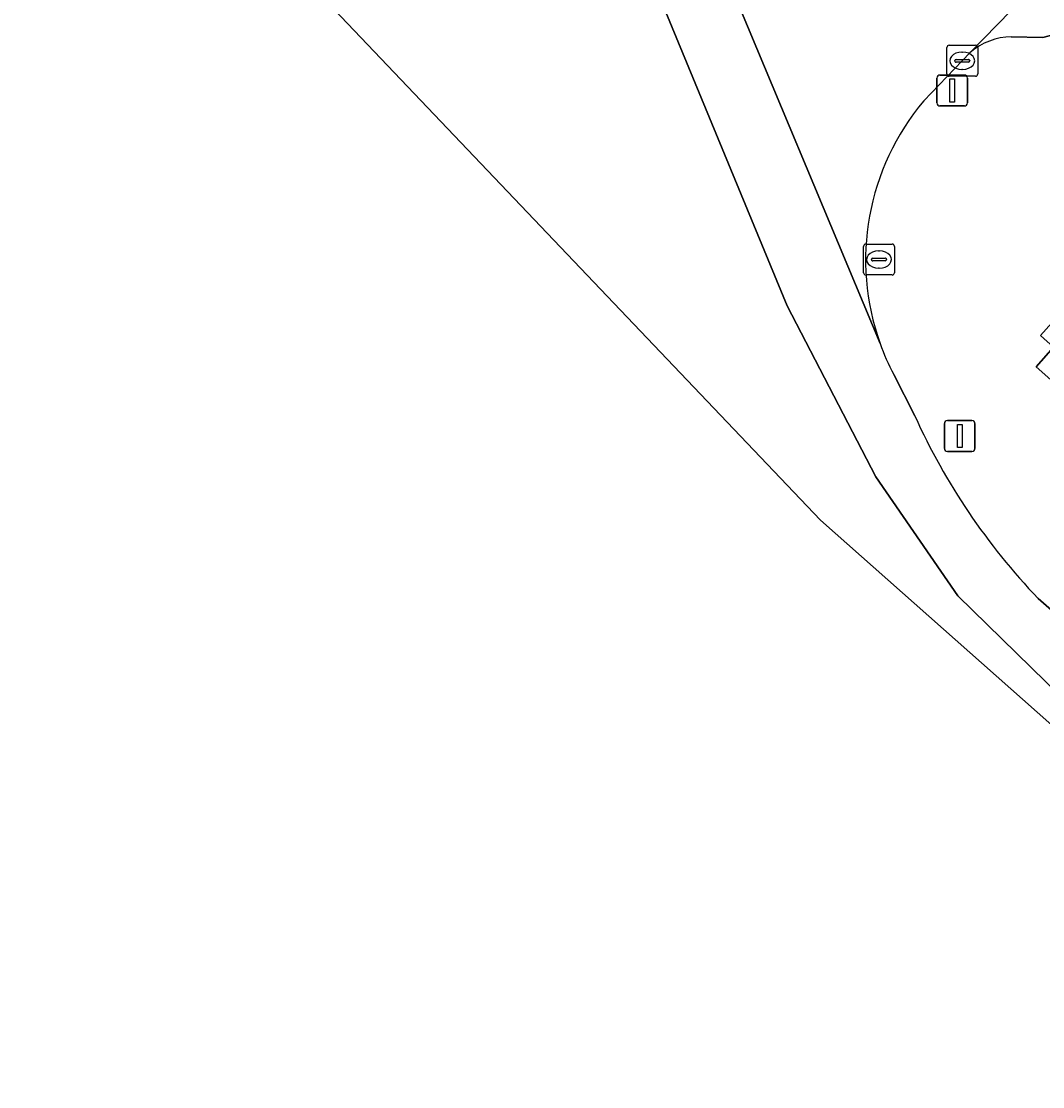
# Model space of a CAD drawing. Extents: x 162803 to 163818, y 381639 to 382475.
# Drawn here: x 162811.83 to 162844.86, y 381995.94 to 382030.39 of the extents above; entities that cross this region are included whole.
import ezdxf

# ---------------------------------------------------------------- set-up
doc = ezdxf.new("R2010")
doc.units = 0
for name, color, linetype in [('IMGEO_Brandkraan', 7, 'Continuous'), ('IMGEO_Kolk', 7, 'Continuous'), ('IMGEO_Lichtmast', 7, 'Continuous'), ('IMGEO_Pand', 7, 'Continuous'), ('IMGEO_Parkeervlak_open', 7, 'Continuous'), ('IMGEO_Rijbaan_lokaal_gesloten', 7, 'Continuous'), ('IMGEO_Voetpad_open', 7, 'Continuous')]:
    doc.layers.add(name, color=color, linetype=linetype)

msp = doc.modelspace()

# ---------------------------------------------------------------- linework, layer by layer
at = {"layer": 'IMGEO_Brandkraan'}
for p, q in [((162839.065, 382022.262), (162839.065, 382023.114)), ((162839.14, 382023.188), (162839.992, 382023.188)), ((162840.066, 382023.114), (162840.066, 382022.262)), ((162839.324, 382022.682), (162839.324, 382022.694)), ((162839.367, 382022.731), (162839.765, 382022.731)), ((162839.553, 382022.968), (162839.578, 382022.968)), ((162839.808, 382022.694), (162839.808, 382022.682)), ((162839.762, 382022.645), (162839.364, 382022.645)), ((162839.576, 382022.408), (162839.551, 382022.408)), ((162839.992, 382022.188), (162839.14, 382022.188))]:
    msp.add_line(p, q, dxfattribs=at)
for points in [[(162839.065, 382022.262), (162839.065, 382023.114)], [(162839.14, 382023.188), (162839.992, 382023.188)], [(162840.066, 382023.114), (162840.066, 382022.262)], [(162839.992, 382022.188), (162839.14, 382022.188)]]:
    msp.add_lwpolyline(points, dxfattribs=at)
for centre, radius, start, end in [((162839.142, 382023.112), 0.0765, 91.552, 178.448), ((162839.142, 382023.112), 0.0765, 91.552, 178.448), ((162839.99, 382023.112), 0.0765, 1.552, 88.448), ((162839.99, 382023.112), 0.0765, 1.552, 88.448), ((162839.364, 382022.691), 0.0403, 85.8775, 175.7526), ((162839.361, 382022.681), 0.0366, 178.938, 274.7102), ((162839.765, 382022.688), 0.043, 264.8664, 352.4533), ((162839.769, 382022.693), 0.0386, 1.7309, 96.639), ((162839.142, 382022.264), 0.0765, 181.552, 268.448), ((162839.142, 382022.264), 0.0765, 181.552, 268.448), ((162839.99, 382022.264), 0.0765, 271.552, 358.448), ((162839.99, 382022.264), 0.0765, 271.552, 358.448)]:
    msp.add_arc(centre, radius, start, end, dxfattribs=at)
for centre, major_axis, ratio, start_param, end_param in [((162839.552, 382022.688), (-0.387, 0.002), 0.722429, 4.712389, 7.853982), ((162839.577, 382022.688), (-0.39, 0.002), 0.717154, 1.570796, 4.712389)]:
    msp.add_ellipse(centre, major_axis=major_axis, ratio=ratio, start_param=start_param, end_param=end_param, dxfattribs=at)
at = {"layer": 'IMGEO_Kolk'}
for p, q in [((162841.833, 382029.615), (162842.685, 382029.615)), ((162841.758, 382028.689), (162841.758, 382029.541)), ((162842.246, 382029.395), (162842.271, 382029.395)), ((162842.759, 382029.541), (162842.759, 382028.689)), ((162842.017, 382029.109), (162842.017, 382029.121)), ((162842.455, 382029.072), (162842.057, 382029.072)), ((162842.06, 382029.158), (162842.458, 382029.158)), ((162842.501, 382029.121), (162842.501, 382029.109)), ((162842.685, 382028.615), (162841.833, 382028.615)), ((162842.269, 382028.835), (162842.244, 382028.835))]:
    msp.add_line(p, q, dxfattribs=at)
for points in [[(162841.833, 382029.615), (162842.685, 382029.615)], [(162841.758, 382028.689), (162841.758, 382029.541)], [(162842.759, 382029.541), (162842.759, 382028.689)], [(162842.685, 382028.615), (162841.833, 382028.615)]]:
    msp.add_lwpolyline(points, dxfattribs=at)
for centre, radius, start, end in [((162841.835, 382029.539), 0.0765, 91.552, 178.448), ((162841.835, 382029.539), 0.0765, 91.552, 178.448), ((162842.683, 382029.539), 0.0765, 1.552, 88.448), ((162842.683, 382029.539), 0.0765, 1.552, 88.448), ((162842.057, 382029.118), 0.0403, 85.8775, 175.7526), ((162842.054, 382029.108), 0.0366, 178.938, 274.7102), ((162842.458, 382029.115), 0.043, 264.8664, 352.4533), ((162842.462, 382029.12), 0.0386, 1.7309, 96.639), ((162841.835, 382028.691), 0.0765, 181.552, 268.448), ((162841.835, 382028.691), 0.0765, 181.552, 268.448), ((162842.683, 382028.691), 0.0765, 271.552, 358.448), ((162842.683, 382028.691), 0.0765, 271.552, 358.448)]:
    msp.add_arc(centre, radius, start, end, dxfattribs=at)
for centre, major_axis, ratio, start_param, end_param in [((162842.245, 382029.115), (-0.387, 0.002), 0.722429, 4.712389, 7.853982), ((162842.27, 382029.115), (-0.39, 0.002), 0.717154, 1.570796, 4.712389)]:
    msp.add_ellipse(centre, major_axis=major_axis, ratio=ratio, start_param=start_param, end_param=end_param, dxfattribs=at)
at = {"layer": 'IMGEO_Lichtmast'}
for p, q in [((162841.436, 382027.754), (162841.436, 382028.554)), ((162841.436, 382028.554), (162841.436, 382027.754)), ((162841.536, 382028.654), (162842.326, 382028.654)), ((162842.326, 382028.654), (162841.536, 382028.654)), ((162842.426, 382028.554), (162842.426, 382027.754)), ((162842.426, 382027.754), (162842.426, 382028.554)), ((162842.326, 382027.654), (162841.536, 382027.654)), ((162841.536, 382027.654), (162842.326, 382027.654)), ((162841.68, 382016.582), (162841.68, 382017.382)), ((162841.68, 382017.382), (162841.68, 382016.582)), ((162841.78, 382017.482), (162842.57, 382017.482)), ((162842.57, 382017.482), (162841.78, 382017.482)), ((162842.67, 382017.382), (162842.67, 382016.582)), ((162842.67, 382016.582), (162842.67, 382017.382)), ((162842.57, 382016.482), (162841.78, 382016.482)), ((162841.78, 382016.482), (162842.57, 382016.482))]:
    msp.add_line(p, q, dxfattribs=at)
for points in [[(162841.856, 382028.529), (162842.006, 382028.529), (162842.006, 382027.779), (162841.856, 382027.779), (162841.856, 382028.529)], [(162842.1, 382017.357), (162842.25, 382017.357), (162842.25, 382016.607), (162842.1, 382016.607), (162842.1, 382017.357)]]:
    msp.add_lwpolyline(points, dxfattribs=at)
for centre, start, end in [((162841.536, 382028.554), 90, 180), ((162841.536, 382028.554), 90, 180), ((162842.326, 382028.554), 0, 90), ((162842.326, 382028.554), 360, 90), ((162841.536, 382027.754), 180, 270), ((162841.536, 382027.754), 180, 270), ((162842.326, 382027.754), 270, 0), ((162842.326, 382027.754), 270, 0), ((162841.78, 382017.382), 90, 180), ((162841.78, 382017.382), 90, 180), ((162842.57, 382017.382), 0, 90), ((162842.57, 382017.382), 360, 90), ((162841.78, 382016.582), 180, 270), ((162841.78, 382016.582), 180, 270), ((162842.57, 382016.582), 270, 0), ((162842.57, 382016.582), 270, 0)]:
    msp.add_arc(centre, 0.1, start, end, dxfattribs=at)
at = {"layer": 'IMGEO_Pand'}
msp.add_lwpolyline([(162845.158, 382020.646), (162844.79, 382020.23), (162845.212, 382019.856)], dxfattribs=at)
at = {"layer": 'IMGEO_Parkeervlak_open'}
msp.add_lwpolyline([(162843.844, 382029.893), (162844.86, 382029.871), (162845.233, 382029.969), (162845.577, 382030.15), (162852.661, 382037.495), (162851.304, 382038.405), (162842.516, 382029.384)], dxfattribs=at)
msp.add_arc((162843.89, 382027.786), 2.107, 91.2508, 130.6912, dxfattribs=at)
at = {"layer": 'IMGEO_Rijbaan_lokaal_gesloten'}
for points in [[(162841.015, 382027.817), (162842.254, 382029.116), (162842.516, 382029.384), (162851.304, 382038.405), (162851.517, 382038.623), (162858.156, 382045.535), (162863.261, 382050.801), (162876.36, 382064.246), (162887.329, 382075.655), (162896.559, 382085.045), (162901.469, 382090.121)], [(162811.833, 382041.415), (162819.581, 382033.271), (162837.67, 382014.257), (162884.441, 381972.816), (162884.761, 381973.175), (162885.252, 381973.726), (162865.128, 381991.442), (162848.757, 382005.325), (162842.115, 382011.816), (162839.461, 382015.662), (162836.599, 382021.189), (162832.263, 382031.692)], [(162839.6, 382019.977), (162834.265, 382032.743)], [(162834.265, 382032.743), (162839.6, 382019.977)], [(162832.263, 382031.692), (162836.599, 382021.189), (162839.461, 382015.662), (162842.115, 382011.816), (162848.757, 382005.325), (162865.128, 381991.442), (162885.252, 381973.726), (162886.447, 381974.992), (162884.844, 381976.265), (162883.172, 381977.758), (162880.928, 381979.809), (162867.904, 381991.327), (162858.059, 382000), (162849.453, 382007.581), (162847.206, 382009.546), (162844.712, 382011.727)], [(162840.724, 382017.633), (162840.042, 382018.969)]]:
    msp.add_lwpolyline(points, dxfattribs=at)
for centre, radius, start, end in [((162847.104, 382022.67), 7.973, 139.7946, 199.7437), ((162846.853, 382022.556), 7.698, 199.5773, 207.7768), ((162860.027, 382026.368), 21.188, 204.3474, 223.7106)]:
    msp.add_arc(centre, radius, start, end, dxfattribs=at)
at = {"layer": 'IMGEO_Voetpad_open'}
for points in [[(162890.275, 381978.691), (162866.286, 382000), (162844.649, 382019.219), (162845.212, 382019.856), (162844.79, 382020.23), (162845.158, 382020.646), (162847.595, 382023.418), (162847.962, 382023.834), (162848.69, 382023.19), (162858.129, 382033.865), (162852.661, 382037.495), (162845.577, 382030.15), (162845.233, 382029.969), (162844.86, 382029.871), (162843.844, 382029.893)], [(162842.516, 382029.384), (162842.254, 382029.116), (162841.015, 382027.817)], [(162845.212, 382019.856), (162844.649, 382019.219), (162866.286, 382000)], [(162840.042, 382018.969), (162840.724, 382017.633)], [(162844.712, 382011.727), (162847.206, 382009.546)]]:
    msp.add_lwpolyline(points, dxfattribs=at)
for centre, radius, start, end in [((162843.89, 382027.786), 2.107, 91.2508, 130.6912), ((162847.104, 382022.67), 7.973, 139.7946, 199.7437), ((162846.853, 382022.556), 7.698, 199.5773, 207.7768), ((162860.027, 382026.368), 21.188, 204.3474, 223.7106)]:
    msp.add_arc(centre, radius, start, end, dxfattribs=at)

doc.saveas('drawing.dxf')
